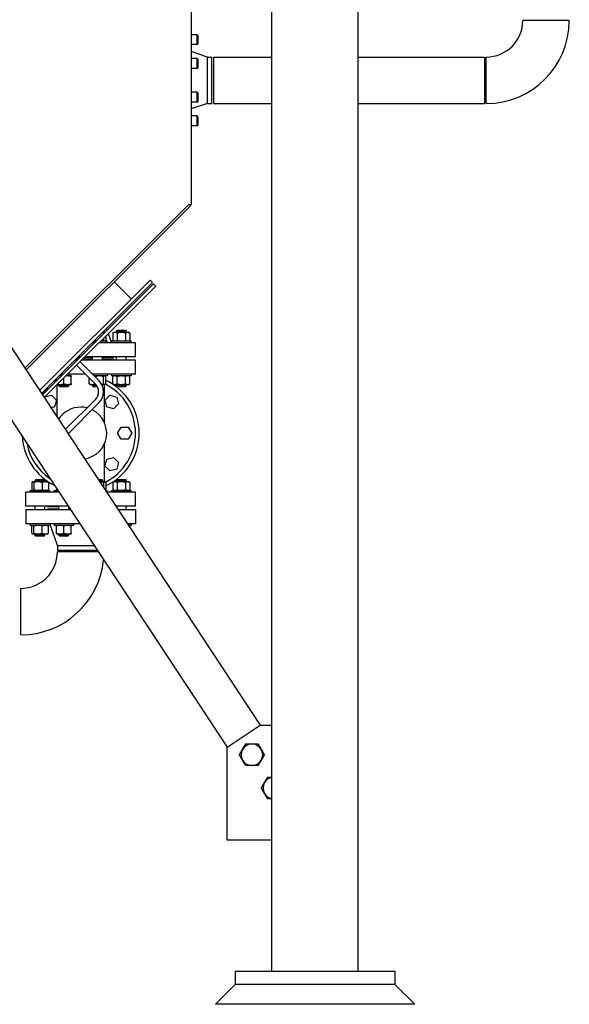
# Model space of a CAD drawing. Header units: inches. Extents: x 36 to 1719, y -84 to 1122.
# Tile 444 of 550: x 1536 to 1578, y 239 to 313. Entities that reach past the tile are written whole.
import ezdxf

# ---------------------------------------------------------------- set-up
doc = ezdxf.new("R2010")
doc.units = ezdxf.units.IN
doc.header["$LTSCALE"] = 48
doc.header["$MEASUREMENT"] = 0
doc.layers.add('Visible (ANSI)', color=7, linetype='Continuous', lineweight=30)

msp = doc.modelspace()

# ---------------------------------------------------------------- linework, layer by layer
at = {"layer": 'Visible (ANSI)'}
for p, q in [((1555.34812, 241.60943), (1555.34812, 402.54693)), ((1561.84812, 241.60943), (1561.84812, 402.54693)), ((1549.28662, 354.2203), (1549.28662, 299.31515)), ((1577.71812, 313.16593), (1574.21812, 313.16593)), ((1549.71912, 312.09897), (1549.28662, 312.09897)), ((1549.78162, 312.03647), (1549.71912, 312.09897)), ((1549.71912, 311.34897), (1549.71912, 312.09897)), ((1549.71912, 311.34897), (1549.28662, 311.34897)), ((1549.78162, 311.41147), (1549.71912, 311.34897)), ((1549.78162, 312.03647), (1549.78162, 311.41147)), ((1520.8942, 311.10943), (1554.48107, 260.11133)), ((1550.49912, 310.41593), (1549.28662, 310.82496)), ((1549.71912, 310.30761), (1549.28662, 310.30761)), ((1549.78162, 310.24511), (1549.71912, 310.30761)), ((1549.71912, 309.55761), (1549.71912, 310.30761)), ((1549.78162, 310.24511), (1549.78162, 309.62011)), ((1550.49912, 310.41593), (1550.83912, 310.41593)), ((1550.49912, 306.91593), (1550.49912, 310.41593)), ((1550.83912, 306.91593), (1550.83912, 310.41593)), ((1550.96412, 310.41593), (1555.34812, 310.41593)), ((1550.96412, 310.41593), (1550.96412, 306.91593)), ((1561.84812, 310.41593), (1571.34312, 310.41593)), ((1571.34312, 310.41593), (1571.34312, 306.91593)), ((1571.46812, 306.91593), (1571.46812, 310.41593)), ((1549.71912, 309.55761), (1549.28662, 309.55761)), ((1549.78162, 309.62011), (1549.71912, 309.55761)), ((1519.09812, 308.38226), (1551.97562, 258.46127)), ((1549.71912, 307.77425), (1549.28662, 307.77425)), ((1549.78162, 307.71175), (1549.71912, 307.77425)), ((1549.71912, 307.02425), (1549.71912, 307.77425)), ((1549.78162, 307.71175), (1549.78162, 307.08675)), ((1549.71912, 307.02425), (1549.28662, 307.02425)), ((1550.49912, 306.91593), (1549.28662, 306.50689)), ((1549.78162, 307.08675), (1549.71912, 307.02425)), ((1550.49912, 306.91593), (1550.83912, 306.91593)), ((1550.96412, 306.91593), (1555.34812, 306.91593)), ((1561.84812, 306.91593), (1571.34312, 306.91593)), ((1549.71912, 305.98289), (1549.28662, 305.98289)), ((1549.78162, 305.92039), (1549.71912, 305.98289)), ((1549.71912, 305.23289), (1549.71912, 305.98289)), ((1549.78162, 305.92039), (1549.78162, 305.29539)), ((1549.71912, 305.23289), (1549.28662, 305.23289)), ((1549.78162, 305.29539), (1549.71912, 305.23289)), ((1536.77702, 286.99305), (1549.09912, 299.31515)), ((1536.86473, 286.85987), (1549.2317, 299.22684)), ((1549.09912, 299.31515), (1549.28662, 299.31515)), ((1549.1434, 299.31515), (1549.2317, 299.22684)), ((1546.18703, 293.61892), (1537.88255, 285.31443)), ((1546.18703, 293.61892), (1546.36381, 293.44214)), ((1546.36381, 293.44214), (1538.02294, 285.10126)), ((1546.4522, 293.35375), (1538.09313, 284.99468)), ((1546.62898, 293.17697), (1538.23352, 284.78152)), ((1543.49119, 293.48633), (1544.77282, 292.2047)), ((1546.4522, 293.35375), (1546.62898, 293.17697)), ((1542.91423, 289.99256), (1542.95882, 289.86037)), ((1543.71466, 289.85343), (1543.65216, 289.79093)), ((1543.71466, 289.85343), (1544.33966, 289.85343)), ((1544.33966, 289.85343), (1544.40216, 289.79093)), ((1542.06769, 289.14602), (1542.06769, 289.09517)), ((1542.77914, 289.68593), (1542.6076, 289.68593)), ((1542.6108, 289.68593), (1542.6108, 289.68913)), ((1542.69508, 289.63569), (1542.69508, 289.59663)), ((1542.69508, 289.24308), (1542.69508, 289.09517)), ((1542.78438, 289.68593), (1542.77914, 289.68593)), ((1542.86319, 289.41119), (1542.86319, 289.09517)), ((1543.04801, 289.59601), (1543.27912, 288.91093)), ((1543.46466, 289.68593), (1543.37764, 289.63569)), ((1543.37764, 289.63569), (1543.37764, 289.09517)), ((1543.46466, 289.04493), (1543.37764, 289.09517)), ((1543.54002, 289.68593), (1543.46466, 289.68593)), ((1544.02716, 289.68593), (1543.54002, 289.68593)), ((1544.40216, 289.79093), (1543.65216, 289.79093)), ((1543.65216, 289.68593), (1543.65216, 289.79093)), ((1543.7024, 289.63569), (1543.7024, 289.09517)), ((1544.5143, 289.68593), (1544.02716, 289.68593)), ((1544.35192, 289.63569), (1544.35192, 289.09517)), ((1544.40216, 289.68593), (1544.40216, 289.79093)), ((1544.58966, 289.68593), (1544.5143, 289.68593)), ((1544.58966, 289.68593), (1544.67668, 289.63569)), ((1544.58966, 289.04493), (1544.67668, 289.09517)), ((1544.67668, 289.63569), (1544.67668, 289.09517)), ((1542.00938, 288.91093), (1541.8326, 288.91093)), ((1541.9666, 289.04493), (1542.14338, 289.04493)), ((1545.09412, 288.91093), (1542.36293, 288.91093)), ((1542.49693, 289.04493), (1542.9703, 289.04493)), ((1542.7983, 289.04493), (1542.81814, 289.05638)), ((1542.9703, 288.91093), (1542.9703, 289.04493)), ((1543.29266, 288.91093), (1543.29266, 289.04493)), ((1543.29266, 289.04493), (1544.76166, 289.04493)), ((1544.76166, 288.91093), (1544.76166, 289.04493)), ((1545.09412, 287.85093), (1545.09412, 288.91093)), ((1540.70438, 287.60593), (1540.5276, 287.60593)), ((1540.76438, 287.66593), (1540.5876, 287.66593)), ((1540.88938, 287.79093), (1540.7126, 287.79093)), ((1540.94938, 287.85093), (1540.7726, 287.85093)), ((1545.09412, 287.60593), (1541.05793, 287.60593)), ((1541.8608, 287.66593), (1541.11793, 287.66593)), ((1541.8608, 287.79093), (1541.24293, 287.79093)), ((1545.09412, 287.85093), (1541.30293, 287.85093)), ((1541.8608, 287.60593), (1541.8608, 287.85093)), ((1542.6108, 287.60593), (1542.6108, 287.85093)), ((1543.46912, 287.79093), (1542.6108, 287.79093)), ((1543.46912, 287.66593), (1542.6108, 287.66593)), ((1543.46912, 287.79093), (1543.46912, 287.85093)), ((1543.46912, 287.60593), (1543.46912, 287.66593)), ((1543.65216, 287.60593), (1543.65216, 287.85093)), ((1544.40216, 287.60593), (1544.40216, 287.85093)), ((1545.09412, 286.54593), (1545.09412, 287.60593)), ((1540.66276, 287.21076), (1542.07698, 285.79655)), ((1540.92793, 287.47592), (1542.34214, 286.06171)), ((1539.13994, 286.04149), (1539.13994, 286.21826)), ((1539.42119, 286.41193), (1539.3336, 286.41193)), ((1539.51038, 286.41193), (1539.42119, 286.41193)), ((1539.64438, 286.54593), (1539.4676, 286.54593)), ((1539.70244, 285.82117), (1539.70244, 286.25043)), ((1539.98369, 286.41193), (1539.86393, 286.41193)), ((1540.26494, 286.41193), (1539.98369, 286.41193)), ((1541.3276, 286.54593), (1539.99793, 286.54593)), ((1540.07744, 286.41193), (1540.07744, 286.54593)), ((1540.26494, 285.82117), (1540.26494, 286.36169)), ((1541.60841, 285.82117), (1541.60841, 286.26511)), ((1545.09412, 286.54593), (1541.85793, 286.54593)), ((1542.9703, 286.41193), (1541.99193, 286.41193)), ((1542.06769, 286.33616), (1542.06769, 286.36169)), ((1542.69508, 285.82117), (1542.69508, 286.36169)), ((1542.7983, 286.41193), (1542.81814, 286.40047)), ((1542.86319, 285.82117), (1542.86319, 286.36169)), ((1542.9703, 286.54593), (1542.9703, 286.41193)), ((1543.29266, 286.54593), (1543.29266, 286.41193)), ((1544.76166, 286.41193), (1543.29266, 286.41193)), ((1543.46466, 286.41193), (1543.37764, 286.36169)), ((1543.37764, 285.82117), (1543.37764, 286.36169)), ((1543.7024, 285.82117), (1543.7024, 286.36169)), ((1544.35192, 285.82117), (1544.35192, 286.36169)), ((1544.58966, 286.41193), (1544.67668, 286.36169)), ((1544.67668, 285.82117), (1544.67668, 286.36169)), ((1544.76166, 286.54593), (1544.76166, 286.41193)), ((1539.18912, 283.33054), (1539.18912, 285.73712)), ((1539.22293, 285.77093), (1539.42119, 285.77093)), ((1539.32744, 285.66593), (1539.32744, 285.77093)), ((1539.38994, 285.60343), (1539.32744, 285.66593)), ((1539.32744, 285.66593), (1540.07744, 285.66593)), ((1540.01494, 285.60343), (1539.38994, 285.60343)), ((1539.42119, 285.77093), (1539.98369, 285.77093)), ((1539.98369, 285.77093), (1540.26494, 285.77093)), ((1540.01494, 285.60343), (1540.07744, 285.66593)), ((1540.07744, 285.66593), (1540.07744, 285.77093)), ((1541.6733, 285.77093), (1541.65346, 285.78238)), ((1541.6733, 285.77093), (1541.83805, 285.77093)), ((1541.83805, 285.77093), (1542.1015, 285.77093)), ((1541.8608, 285.66593), (1541.8608, 285.77093)), ((1541.9233, 285.60343), (1541.8608, 285.66593)), ((1541.8608, 285.66593), (1542.18297, 285.66593)), ((1542.21987, 285.60343), (1541.9233, 285.60343)), ((1542.55548, 285.77093), (1542.77914, 285.77093)), ((1542.60386, 285.66593), (1542.6108, 285.66593)), ((1542.60585, 285.66097), (1542.6108, 285.66593)), ((1542.6108, 285.66593), (1542.6108, 285.77093)), ((1542.74912, 282.92163), (1542.74912, 285.77093)), ((1542.77914, 285.77093), (1542.7983, 285.77093)), ((1542.7983, 285.77093), (1542.81814, 285.78238)), ((1543.46466, 285.77093), (1543.37764, 285.82117)), ((1543.46466, 285.77093), (1543.54002, 285.77093)), ((1543.54002, 285.77093), (1544.02716, 285.77093)), ((1543.65216, 285.66593), (1543.65216, 285.77093)), ((1543.71466, 285.60343), (1543.65216, 285.66593)), ((1543.65216, 285.66593), (1544.40216, 285.66593)), ((1544.33966, 285.60343), (1543.71466, 285.60343)), ((1544.02716, 285.77093), (1544.5143, 285.77093)), ((1544.33966, 285.60343), (1544.40216, 285.66593)), ((1544.40216, 285.66593), (1544.40216, 285.77093)), ((1544.5143, 285.77093), (1544.58966, 285.77093)), ((1544.58966, 285.77093), (1544.67668, 285.82117)), ((1538.24167, 284.76914), (1538.24918, 284.79718)), ((1538.27787, 284.82587), (1538.76525, 284.95646)), ((1538.76525, 284.95646), (1539.13861, 284.58311)), ((1542.07698, 284.6475), (1539.81289, 282.38341)), ((1542.79963, 284.58311), (1543.17299, 284.95646)), ((1543.17299, 284.95646), (1543.683, 284.8198)), ((1543.683, 284.8198), (1543.81965, 284.30979)), ((1539.00195, 284.0731), (1538.74536, 284.00434)), ((1539.13861, 284.58311), (1539.00195, 284.0731)), ((1542.34214, 284.38233), (1540.02347, 282.06366)), ((1542.93629, 284.0731), (1542.79963, 284.58311)), ((1543.4463, 283.93644), (1542.93629, 284.0731)), ((1543.81965, 284.30979), (1543.4463, 283.93644)), ((1543.75112, 282.10593), (1544.01512, 282.56319)), ((1544.01512, 282.56319), (1544.54312, 282.56319)), ((1544.54312, 282.56319), (1544.80712, 282.10593)), ((1544.01512, 281.64867), (1543.75112, 282.10593)), ((1544.80712, 282.10593), (1544.54312, 281.64867)), ((1542.74912, 278.44093), (1542.74912, 281.29023)), ((1544.54312, 281.64867), (1544.01512, 281.64867)), ((1542.93629, 280.13876), (1543.4463, 280.27541)), ((1543.4463, 280.27541), (1543.81965, 279.90206)), ((1542.79963, 279.62875), (1542.93629, 280.13876)), ((1543.17299, 279.2554), (1542.79963, 279.62875)), ((1543.81965, 279.90206), (1543.683, 279.39205)), ((1543.683, 279.39205), (1543.17299, 279.2554)), ((1537.28369, 278.39069), (1537.28369, 277.85017)), ((1537.34858, 278.44093), (1537.32874, 278.42947)), ((1537.36775, 278.44093), (1537.34858, 278.44093)), ((1537.76549, 278.44093), (1537.36775, 278.44093)), ((1537.4518, 278.39069), (1537.4518, 277.85017)), ((1537.59858, 278.60843), (1537.53608, 278.54593)), ((1538.28608, 278.54593), (1537.53608, 278.54593)), ((1537.53608, 278.44093), (1537.53608, 278.54593)), ((1537.59858, 278.60843), (1538.22358, 278.60843)), ((1538.30883, 278.44093), (1537.76549, 278.44093)), ((1538.07919, 278.39069), (1538.07919, 277.85017)), ((1538.22358, 278.60843), (1538.28608, 278.54593)), ((1538.28608, 278.44093), (1538.28608, 278.54593)), ((1538.47358, 278.44093), (1538.30883, 278.44093)), ((1538.47358, 278.44093), (1538.49342, 278.42947)), ((1538.53847, 278.39069), (1538.53847, 277.85017)), ((1539.13994, 277.95089), (1539.13994, 277.85017)), ((1542.29906, 278.60843), (1542.5483, 278.60843)), ((1542.6108, 278.54593), (1542.34022, 278.54593)), ((1542.77914, 278.44093), (1542.40937, 278.44093)), ((1542.5483, 278.60843), (1542.6108, 278.54593)), ((1542.6108, 278.44093), (1542.6108, 278.54593)), ((1542.69508, 278.39069), (1542.69508, 278.00711)), ((1542.7983, 278.44093), (1542.77914, 278.44093)), ((1542.7983, 278.44093), (1542.81814, 278.42947)), ((1542.86319, 278.39069), (1542.86319, 277.85017)), ((1543.46466, 278.44093), (1543.37764, 278.39069)), ((1543.37764, 278.39069), (1543.37764, 277.85017)), ((1543.54002, 278.44093), (1543.46466, 278.44093)), ((1544.02716, 278.44093), (1543.54002, 278.44093)), ((1543.71466, 278.60843), (1543.65216, 278.54593)), ((1544.40216, 278.54593), (1543.65216, 278.54593)), ((1543.65216, 278.44093), (1543.65216, 278.54593)), ((1543.7024, 278.39069), (1543.7024, 277.85017)), ((1543.71466, 278.60843), (1544.33966, 278.60843)), ((1544.5143, 278.44093), (1544.02716, 278.44093)), ((1544.33966, 278.60843), (1544.40216, 278.54593)), ((1544.35192, 278.39069), (1544.35192, 277.85017)), ((1544.40216, 278.44093), (1544.40216, 278.54593)), ((1544.58966, 278.44093), (1544.5143, 278.44093)), ((1544.58966, 278.44093), (1544.67668, 278.39069)), ((1544.67668, 278.39069), (1544.67668, 277.85017)), ((1536.84412, 276.60593), (1536.84412, 277.66593)), ((1539.32761, 277.66593), (1536.84412, 277.66593)), ((1537.17658, 277.66593), (1537.17658, 277.79993)), ((1537.17658, 277.79993), (1538.64558, 277.79993)), ((1537.34858, 277.79993), (1537.32874, 277.81138)), ((1538.47358, 277.79993), (1538.49342, 277.81138)), ((1538.64558, 277.66593), (1538.64558, 277.79993)), ((1538.96794, 277.66593), (1538.96794, 277.79993)), ((1538.96794, 277.79993), (1539.23936, 277.79993)), ((1542.83153, 277.79993), (1542.9703, 277.79993)), ((1545.09412, 277.66593), (1542.91978, 277.66593)), ((1542.9703, 277.66593), (1542.9703, 277.79993)), ((1543.29266, 277.66593), (1543.29266, 277.79993)), ((1543.29266, 277.79993), (1544.76166, 277.79993)), ((1543.46466, 277.79993), (1543.37764, 277.85017)), ((1544.58966, 277.79993), (1544.67668, 277.85017)), ((1544.76166, 277.66593), (1544.76166, 277.79993)), ((1545.09412, 276.60593), (1545.09412, 277.66593)), ((1540.02572, 276.60593), (1536.84412, 276.60593)), ((1537.53608, 276.35593), (1537.53608, 276.60593)), ((1538.28608, 276.35593), (1538.28608, 276.60593)), ((1538.46912, 276.54593), (1538.46912, 276.60593)), ((1539.32744, 276.54593), (1538.46912, 276.54593)), ((1539.32744, 276.35593), (1539.32744, 276.60593)), ((1540.07744, 276.35593), (1540.07744, 276.52739)), ((1545.09412, 276.60593), (1543.61788, 276.60593)), ((1543.65216, 276.55388), (1543.65216, 276.60593)), ((1544.40216, 276.35593), (1544.40216, 276.60593)), ((1536.84412, 276.35593), (1536.84412, 275.29593)), ((1536.84412, 276.35593), (1540.19036, 276.35593)), ((1538.46912, 276.41593), (1538.46912, 276.35593)), ((1538.46912, 276.41593), (1539.32744, 276.41593)), ((1540.07744, 276.41593), (1540.15085, 276.41593)), ((1543.78253, 276.35593), (1545.09412, 276.35593)), ((1545.09412, 276.35593), (1545.09412, 275.29593)), ((1536.84412, 275.29593), (1540.88847, 275.29593)), ((1537.17658, 275.29593), (1537.17658, 275.16193)), ((1538.64558, 275.16193), (1537.17658, 275.16193)), ((1537.28369, 274.57117), (1537.28369, 275.11169)), ((1537.34858, 275.16193), (1537.32874, 275.15047)), ((1537.4518, 274.57117), (1537.4518, 275.11169)), ((1538.07919, 274.57117), (1538.07919, 275.11169)), ((1538.47358, 275.16193), (1538.49342, 275.15047)), ((1538.53847, 274.57117), (1538.53847, 275.11169)), ((1538.64558, 275.29593), (1538.64558, 275.16193)), ((1539.21912, 273.63593), (1538.65912, 275.29593)), ((1538.96794, 275.29593), (1538.96794, 275.16193)), ((1540.43694, 275.16193), (1538.96794, 275.16193)), ((1539.13994, 274.57117), (1539.13994, 275.11169)), ((1539.70244, 274.57117), (1539.70244, 275.11169)), ((1540.26494, 274.57117), (1540.26494, 275.11169)), ((1540.43694, 275.29593), (1540.43694, 275.16193)), ((1544.48064, 275.29593), (1545.09412, 275.29593)), ((1544.76166, 275.16193), (1544.56889, 275.16193)), ((1544.58966, 275.16193), (1544.67668, 275.11169)), ((1544.67668, 274.99826), (1544.67668, 275.11169)), ((1544.76166, 275.29593), (1544.76166, 275.16193)), ((1537.34858, 274.52093), (1537.32874, 274.53238)), ((1537.34858, 274.52093), (1537.36775, 274.52093)), ((1537.36775, 274.52093), (1537.76549, 274.52093)), ((1537.53608, 274.42093), (1537.53608, 274.52093)), ((1537.59858, 274.35843), (1537.53608, 274.42093)), ((1537.53608, 274.42093), (1538.28608, 274.42093)), ((1538.22358, 274.35843), (1537.59858, 274.35843)), ((1537.76549, 274.52093), (1538.30883, 274.52093)), ((1538.22358, 274.35843), (1538.28608, 274.42093)), ((1538.28608, 274.42093), (1538.28608, 274.52093)), ((1538.30883, 274.52093), (1538.47358, 274.52093)), ((1538.47358, 274.52093), (1538.49342, 274.53238)), ((1539.13994, 274.52093), (1539.42119, 274.52093)), ((1539.32744, 274.42093), (1539.32744, 274.52093)), ((1539.38994, 274.35843), (1539.32744, 274.42093)), ((1539.32744, 274.42093), (1540.07744, 274.42093)), ((1540.01494, 274.35843), (1539.38994, 274.35843)), ((1539.42119, 274.52093), (1539.98369, 274.52093)), ((1539.98369, 274.52093), (1540.26494, 274.52093)), ((1540.01494, 274.35843), (1540.07744, 274.42093)), ((1540.07744, 274.42093), (1540.07744, 274.52093)), ((1539.21912, 273.63593), (1539.21912, 273.29593)), ((1539.21912, 273.63593), (1541.98173, 273.63593)), ((1539.21912, 273.29593), (1542.20565, 273.29593)), ((1542.28797, 273.17093), (1539.21912, 273.17093)), ((1536.46912, 266.92093), (1536.46912, 270.42093)), ((1551.97562, 258.46127), (1554.48107, 260.11133)), ((1554.48107, 260.11133), (1555.34812, 260.11133)), ((1551.97562, 251.46127), (1551.97562, 258.46127)), ((1555.34812, 251.46127), (1551.97562, 251.46127)), ((1552.59812, 241.60943), (1552.59812, 240.60943)), ((1552.59812, 241.60943), (1564.59812, 241.60943)), ((1564.59812, 241.60943), (1564.59812, 240.60943)), ((1551.09812, 239.10943), (1552.59812, 240.60943)), ((1564.59812, 240.60943), (1552.59812, 240.60943)), ((1564.59812, 240.60943), (1552.59812, 240.60943)), ((1566.09812, 239.10943), (1564.59812, 240.60943)), ((1566.09812, 239.10943), (1551.09812, 239.10943))]:
    msp.add_line(p, q, dxfattribs=at)
for centre, radius, start, end in [((1571.46812, 313.16593), 6.25, 270, 0), ((1571.46812, 313.16593), 2.75, 270, 0), ((1540.96912, 282.10593), 4.4, 114.5648693, 117.7149471), ((1540.96912, 282.10593), 4.125, 126.1860875, 134.7354877), ((1541.50245, 285.22202), 0.8125, 315, 45), ((1541.50245, 285.22202), 1.1875, 315, 45), ((1540.96912, 282.10593), 4.125, 296.7796124, 63.2203876), ((1540.96912, 282.10593), 4.4, 295.4974113, 64.5025887), ((1540.96912, 282.10593), 1.958, 90, 147.9018274), ((1540.96912, 282.10593), 1.958, 76.182617, 90), ((1540.96912, 282.10593), 1.958, 278.8352214, 64.0410512), ((1540.96912, 282.10593), 4.4, 183.4335165, 243.3035323), ((1540.96912, 282.10593), 4.125, 190.9412923, 235.7957566), ((1536.46912, 273.17093), 2.75, 270, 0), ((1536.46912, 273.17093), 6.25, 270, 354.4043061), ((1553.84459, 257.89607), 0.8125, 90, 150), ((1553.84459, 257.89607), 0.8125, 30, 90), ((1553.84459, 257.89607), 0.8125, 150, 210), ((1553.84459, 257.89607), 0.8125, 330, 30), ((1553.84459, 257.89607), 0.8125, 210, 270), ((1553.84459, 257.89607), 0.8125, 270, 330), ((1555.49466, 255.39062), 0.8125, 150, 210), ((1555.49466, 255.39062), 0.8125, 100.3903224, 150), ((1555.49466, 255.39062), 0.8125, 210, 259.6096776)]:
    msp.add_arc(centre, radius, start, end, dxfattribs=at)
for points, weights in [([(1541.98928, 289.06761), (1542.02699, 289.07855), (1542.06769, 289.09517)], [1.01658699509, 1.01224212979, 1]), ([(1542.06769, 289.09517), (1542.11945, 289.0797), (1542.16761, 289.06916)], [1, 1.01138546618, 1.01594024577]), ([(1542.50526, 289.05326), (1542.59456, 289.06512), (1542.69508, 289.09517)], [1.01837621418, 1.0223552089, 1]), ([(1542.69508, 289.63569), (1542.63813, 289.65271), (1542.58545, 289.66378)], [1, 1.01254279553, 1.01679565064]), ([(1542.77914, 289.68593), (1542.74013, 289.68593), (1542.69508, 289.63569)], [1, 1.0379548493, 1]), ([(1542.69508, 289.09517), (1542.74013, 289.04493), (1542.77914, 289.04493)], [1, 1.0379548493, 1]), ([(1542.78418, 289.68573), (1542.78166, 289.68593), (1542.77914, 289.68593)], [1.00444445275, 1.0023702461, 1]), ([(1542.77914, 289.04493), (1542.81814, 289.04493), (1542.86319, 289.09517)], [1, 1.0379548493, 1]), ([(1543.54002, 289.68593), (1543.46466, 289.68593), (1543.37764, 289.63569)], [1, 1.0379548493, 1]), ([(1543.37764, 289.09517), (1543.46466, 289.04493), (1543.54002, 289.04493)], [1, 1.0379548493, 1]), ([(1543.7024, 289.63569), (1543.61538, 289.68593), (1543.54002, 289.68593)], [1, 1.0379548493, 1]), ([(1543.54002, 289.04493), (1543.61538, 289.04493), (1543.7024, 289.09517)], [1, 1.0379548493, 1]), ([(1544.02716, 289.68593), (1543.87644, 289.68593), (1543.7024, 289.63569)], [1, 1.0379548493, 1]), ([(1543.7024, 289.09517), (1543.87644, 289.04493), (1544.02716, 289.04493)], [1, 1.0379548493, 1]), ([(1544.35192, 289.63569), (1544.17788, 289.68593), (1544.02716, 289.68593)], [1, 1.0379548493, 1]), ([(1544.02716, 289.04493), (1544.17788, 289.04493), (1544.35192, 289.09517)], [1, 1.0379548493, 1]), ([(1544.5143, 289.68593), (1544.43894, 289.68593), (1544.35192, 289.63569)], [1, 1.0379548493, 1]), ([(1544.35192, 289.09517), (1544.43894, 289.04493), (1544.5143, 289.04493)], [1, 1.0379548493, 1]), ([(1544.67668, 289.63569), (1544.58966, 289.68593), (1544.5143, 289.68593)], [1, 1.0379548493, 1]), ([(1544.5143, 289.04493), (1544.58966, 289.04493), (1544.67668, 289.09517)], [1, 1.0379548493, 1]), ([(1539.42119, 286.41193), (1539.37485, 286.41193), (1539.32767, 286.406)], [1, 1.01315143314, 1.01718886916]), ([(1539.50554, 286.40709), (1539.46305, 286.41193), (1539.42119, 286.41193)], [1.01631397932, 1.01186790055, 1]), ([(1539.98369, 286.41193), (1539.91916, 286.41193), (1539.85233, 286.40033)], [1, 1.01840945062, 1.0189604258]), ([(1540.26494, 286.36169), (1540.11422, 286.41193), (1539.98369, 286.41193)], [1, 1.0379548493, 1]), ([(1540.26494, 286.41193), (1540.26494, 286.41193), (1540.26494, 286.36169)], [1, 1.0379548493, 1]), ([(1542.06769, 286.36169), (1542.04668, 286.37026), (1542.02655, 286.37731)], [1, 1.00628231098, 1.01048491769]), ([(1542.38139, 286.41193), (1542.2358, 286.41193), (1542.06769, 286.36169)], [1, 1.0379548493, 1]), ([(1542.69508, 286.36169), (1542.52697, 286.41193), (1542.38139, 286.41193)], [1, 1.0379548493, 1]), ([(1542.77914, 286.41193), (1542.74013, 286.41193), (1542.69508, 286.36169)], [1, 1.0379548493, 1]), ([(1542.86319, 286.36169), (1542.81814, 286.41193), (1542.77914, 286.41193)], [1, 1.0379548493, 1]), ([(1543.54002, 286.41193), (1543.46466, 286.41193), (1543.37764, 286.36169)], [1, 1.0379548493, 1]), ([(1543.7024, 286.36169), (1543.61538, 286.41193), (1543.54002, 286.41193)], [1, 1.0379548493, 1]), ([(1544.02716, 286.41193), (1543.87644, 286.41193), (1543.7024, 286.36169)], [1, 1.0379548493, 1]), ([(1544.35192, 286.36169), (1544.17788, 286.41193), (1544.02716, 286.41193)], [1, 1.0379548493, 1]), ([(1544.5143, 286.41193), (1544.43894, 286.41193), (1544.35192, 286.36169)], [1, 1.0379548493, 1]), ([(1544.67668, 286.36169), (1544.58966, 286.41193), (1544.5143, 286.41193)], [1, 1.0379548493, 1]), ([(1539.24379, 285.79179), (1539.33525, 285.77093), (1539.42119, 285.77093)], [1.01727063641, 1.02466868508, 1]), ([(1539.42119, 285.77093), (1539.55172, 285.77093), (1539.70244, 285.82117)], [1, 1.0379548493, 1]), ([(1539.70244, 285.82117), (1539.85316, 285.77093), (1539.98369, 285.77093)], [1, 1.0379548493, 1]), ([(1539.98369, 285.77093), (1540.11422, 285.77093), (1540.26494, 285.82117)], [1, 1.0379548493, 1]), ([(1540.26494, 285.82117), (1540.26494, 285.77093), (1540.26494, 285.77093)], [1, 1.0379548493, 1]), ([(1541.65346, 285.78238), (1541.63217, 285.79468), (1541.60841, 285.82117)], [1.01895290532, 1.01965956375, 1]), ([(1541.60841, 285.82117), (1541.73148, 285.77093), (1541.83805, 285.77093)], [1, 1.0379548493, 1]), ([(1541.83805, 285.77093), (1541.94019, 285.77093), (1542.05674, 285.81678)], [1, 1.03631579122, 1.00313655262]), ([(1542.5476, 285.78578), (1542.61769, 285.79804), (1542.69508, 285.82117)], [1.01879618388, 1.01712284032, 1]), ([(1542.69508, 285.82117), (1542.74013, 285.77093), (1542.77914, 285.77093)], [1, 1.0379548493, 1]), ([(1542.77914, 285.77093), (1542.81814, 285.77093), (1542.86319, 285.82117)], [1, 1.0379548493, 1]), ([(1543.37764, 285.82117), (1543.46466, 285.77093), (1543.54002, 285.77093)], [1, 1.0379548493, 1]), ([(1543.54002, 285.77093), (1543.61538, 285.77093), (1543.7024, 285.82117)], [1, 1.0379548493, 1]), ([(1543.7024, 285.82117), (1543.87644, 285.77093), (1544.02716, 285.77093)], [1, 1.0379548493, 1]), ([(1544.02716, 285.77093), (1544.17788, 285.77093), (1544.35192, 285.82117)], [1, 1.0379548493, 1]), ([(1544.35192, 285.82117), (1544.43894, 285.77093), (1544.5143, 285.77093)], [1, 1.0379548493, 1]), ([(1544.5143, 285.77093), (1544.58966, 285.77093), (1544.67668, 285.82117)], [1, 1.0379548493, 1]), ([(1537.36775, 278.44093), (1537.32874, 278.44093), (1537.28369, 278.39069)], [1, 1.0379548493, 1]), ([(1537.4518, 278.39069), (1537.40675, 278.44093), (1537.36775, 278.44093)], [1, 1.0379548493, 1]), ([(1537.76549, 278.44093), (1537.61991, 278.44093), (1537.4518, 278.39069)], [1, 1.0379548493, 1]), ([(1538.07919, 278.39069), (1537.91108, 278.44093), (1537.76549, 278.44093)], [1, 1.0379548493, 1]), ([(1538.30883, 278.44093), (1538.20225, 278.44093), (1538.07919, 278.39069)], [1, 1.0379548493, 1]), ([(1538.53847, 278.39069), (1538.4154, 278.44093), (1538.30883, 278.44093)], [1, 1.0379548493, 1]), ([(1538.49342, 278.42947), (1538.51472, 278.41718), (1538.53847, 278.39069)], [1.01895290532, 1.01965956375, 1]), ([(1542.69508, 278.39069), (1542.54222, 278.43637), (1542.40966, 278.44049)], [1, 1.03439398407, 1.00645358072]), ([(1542.77914, 278.44093), (1542.74013, 278.44093), (1542.69508, 278.39069)], [1, 1.0379548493, 1]), ([(1542.86319, 278.39069), (1542.81814, 278.44093), (1542.77914, 278.44093)], [1, 1.0379548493, 1]), ([(1543.54002, 278.44093), (1543.46466, 278.44093), (1543.37764, 278.39069)], [1, 1.0379548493, 1]), ([(1543.7024, 278.39069), (1543.61538, 278.44093), (1543.54002, 278.44093)], [1, 1.0379548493, 1]), ([(1544.02716, 278.44093), (1543.87644, 278.44093), (1543.7024, 278.39069)], [1, 1.0379548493, 1]), ([(1544.35192, 278.39069), (1544.17788, 278.44093), (1544.02716, 278.44093)], [1, 1.0379548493, 1]), ([(1544.5143, 278.44093), (1544.43894, 278.44093), (1544.35192, 278.39069)], [1, 1.0379548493, 1]), ([(1544.67668, 278.39069), (1544.58966, 278.44093), (1544.5143, 278.44093)], [1, 1.0379548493, 1]), ([(1537.28369, 277.85017), (1537.32874, 277.79993), (1537.36775, 277.79993)], [1, 1.0379548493, 1]), ([(1537.36775, 277.79993), (1537.40675, 277.79993), (1537.4518, 277.85017)], [1, 1.0379548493, 1]), ([(1537.4518, 277.85017), (1537.61991, 277.79993), (1537.76549, 277.79993)], [1, 1.0379548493, 1]), ([(1537.76549, 277.79993), (1537.91108, 277.79993), (1538.07919, 277.85017)], [1, 1.0379548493, 1]), ([(1538.07919, 277.85017), (1538.20225, 277.79993), (1538.30883, 277.79993)], [1, 1.0379548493, 1]), ([(1538.30883, 277.79993), (1538.4154, 277.79993), (1538.53847, 277.85017)], [1, 1.0379548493, 1]), ([(1538.53847, 277.85017), (1538.51472, 277.82368), (1538.49342, 277.81138)], [1, 1.01965956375, 1.01895290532]), ([(1539.13994, 277.85017), (1539.18244, 277.836), (1539.2222, 277.82598)], [1, 1.01041946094, 1.01511816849]), ([(1539.13994, 277.79993), (1539.13994, 277.79993), (1539.13994, 277.85017)], [1, 1.0379548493, 1]), ([(1542.82232, 277.81391), (1542.84172, 277.82622), (1542.86319, 277.85017)], [1.0188969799, 1.01774185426, 1]), ([(1543.37764, 277.85017), (1543.46466, 277.79993), (1543.54002, 277.79993)], [1, 1.0379548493, 1]), ([(1543.54002, 277.79993), (1543.61538, 277.79993), (1543.7024, 277.85017)], [1, 1.0379548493, 1]), ([(1543.7024, 277.85017), (1543.87644, 277.79993), (1544.02716, 277.79993)], [1, 1.0379548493, 1]), ([(1544.02716, 277.79993), (1544.17788, 277.79993), (1544.35192, 277.85017)], [1, 1.0379548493, 1]), ([(1544.35192, 277.85017), (1544.43894, 277.79993), (1544.5143, 277.79993)], [1, 1.0379548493, 1]), ([(1544.5143, 277.79993), (1544.58966, 277.79993), (1544.67668, 277.85017)], [1, 1.0379548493, 1]), ([(1537.36775, 275.16193), (1537.32874, 275.16193), (1537.28369, 275.11169)], [1, 1.0379548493, 1]), ([(1537.4518, 275.11169), (1537.40675, 275.16193), (1537.36775, 275.16193)], [1, 1.0379548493, 1]), ([(1537.76549, 275.16193), (1537.61991, 275.16193), (1537.4518, 275.11169)], [1, 1.0379548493, 1]), ([(1538.07919, 275.11169), (1537.91108, 275.16193), (1537.76549, 275.16193)], [1, 1.0379548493, 1]), ([(1538.30883, 275.16193), (1538.20225, 275.16193), (1538.07919, 275.11169)], [1, 1.0379548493, 1]), ([(1538.53847, 275.11169), (1538.4154, 275.16193), (1538.30883, 275.16193)], [1, 1.0379548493, 1]), ([(1538.49342, 275.15047), (1538.51472, 275.13818), (1538.53847, 275.11169)], [1.01895290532, 1.01965956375, 1]), ([(1539.13994, 275.11169), (1539.13994, 275.16193), (1539.13994, 275.16193)], [1, 1.0379548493, 1]), ([(1539.42119, 275.16193), (1539.29066, 275.16193), (1539.13994, 275.11169)], [1, 1.0379548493, 1]), ([(1539.70244, 275.11169), (1539.55172, 275.16193), (1539.42119, 275.16193)], [1, 1.0379548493, 1]), ([(1539.98369, 275.16193), (1539.85316, 275.16193), (1539.70244, 275.11169)], [1, 1.0379548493, 1]), ([(1540.26494, 275.11169), (1540.11422, 275.16193), (1539.98369, 275.16193)], [1, 1.0379548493, 1]), ([(1540.26494, 275.16193), (1540.26494, 275.16193), (1540.26494, 275.11169)], [1, 1.0379548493, 1]), ([(1544.67668, 275.11169), (1544.62199, 275.14326), (1544.57359, 275.15479)], [1, 1.02352133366, 1.01788944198]), ([(1537.28369, 274.57117), (1537.32874, 274.52093), (1537.36775, 274.52093)], [1, 1.0379548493, 1]), ([(1537.36775, 274.52093), (1537.40675, 274.52093), (1537.4518, 274.57117)], [1, 1.0379548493, 1]), ([(1537.4518, 274.57117), (1537.61991, 274.52093), (1537.76549, 274.52093)], [1, 1.0379548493, 1]), ([(1537.76549, 274.52093), (1537.91108, 274.52093), (1538.07919, 274.57117)], [1, 1.0379548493, 1]), ([(1538.07919, 274.57117), (1538.20225, 274.52093), (1538.30883, 274.52093)], [1, 1.0379548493, 1]), ([(1538.30883, 274.52093), (1538.4154, 274.52093), (1538.53847, 274.57117)], [1, 1.0379548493, 1]), ([(1538.53847, 274.57117), (1538.51472, 274.54468), (1538.49342, 274.53238)], [1, 1.01965956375, 1.01895290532]), ([(1539.13994, 274.52093), (1539.13994, 274.52093), (1539.13994, 274.57117)], [1, 1.0379548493, 1]), ([(1539.13994, 274.57117), (1539.29066, 274.52093), (1539.42119, 274.52093)], [1, 1.0379548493, 1]), ([(1539.42119, 274.52093), (1539.55172, 274.52093), (1539.70244, 274.57117)], [1, 1.0379548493, 1]), ([(1539.70244, 274.57117), (1539.85316, 274.52093), (1539.98369, 274.52093)], [1, 1.0379548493, 1]), ([(1539.98369, 274.52093), (1540.11422, 274.52093), (1540.26494, 274.57117)], [1, 1.0379548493, 1]), ([(1540.26494, 274.57117), (1540.26494, 274.52093), (1540.26494, 274.52093)], [1, 1.0379548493, 1]), ([(1553.14095, 258.30232), (1553.2498, 258.49086), (1553.37549, 258.70857)], [1, 1.0379548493, 1]), ([(1553.37549, 258.70857), (1553.62688, 258.70857), (1553.84459, 258.70857)], [1, 1.0379548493, 1]), ([(1553.84459, 258.70857), (1554.0623, 258.70857), (1554.31369, 258.70857)], [1, 1.0379548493, 1]), ([(1554.31369, 258.70857), (1554.43938, 258.49086), (1554.54824, 258.30232)], [1, 1.0379548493, 1]), ([(1552.9064, 257.89607), (1553.03209, 258.11378), (1553.14095, 258.30232)], [1, 1.0379548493, 1]), ([(1554.54824, 258.30232), (1554.65709, 258.11378), (1554.78278, 257.89607)], [1, 1.0379548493, 1]), ([(1553.14095, 257.48982), (1553.03209, 257.67836), (1552.9064, 257.89607)], [1, 1.0379548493, 1]), ([(1553.37549, 257.08357), (1553.2498, 257.30128), (1553.14095, 257.48982)], [1, 1.0379548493, 1]), ([(1554.54824, 257.48982), (1554.43938, 257.30128), (1554.31369, 257.08357)], [1, 1.0379548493, 1]), ([(1554.78278, 257.89607), (1554.65709, 257.67836), (1554.54824, 257.48982)], [1, 1.0379548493, 1]), ([(1553.84459, 257.08357), (1553.62688, 257.08357), (1553.37549, 257.08357)], [1, 1.0379548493, 1]), ([(1554.31369, 257.08357), (1554.0623, 257.08357), (1553.84459, 257.08357)], [1, 1.0379548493, 1]), ([(1554.55646, 255.39062), (1554.68216, 255.60833), (1554.79101, 255.79687)], [1, 1.0379548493, 1]), ([(1554.79101, 255.79687), (1554.89987, 255.98541), (1555.02556, 256.20312)], [1, 1.0379548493, 1]), ([(1555.02556, 256.20312), (1555.19713, 256.20312), (1555.34812, 256.20312)], [1, 1.02559608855, 1.0166690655]), ([(1554.79101, 254.98437), (1554.68216, 255.17291), (1554.55646, 255.39062)], [1, 1.0379548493, 1]), ([(1555.02556, 254.57812), (1554.89987, 254.79583), (1554.79101, 254.98437)], [1, 1.0379548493, 1]), ([(1555.34812, 254.57812), (1555.19713, 254.57812), (1555.02556, 254.57812)], [1.0166690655, 1.02559608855, 1])]:
    msp.add_rational_spline(points, weights, degree=2, dxfattribs=at)

doc.saveas('drawing.dxf')
